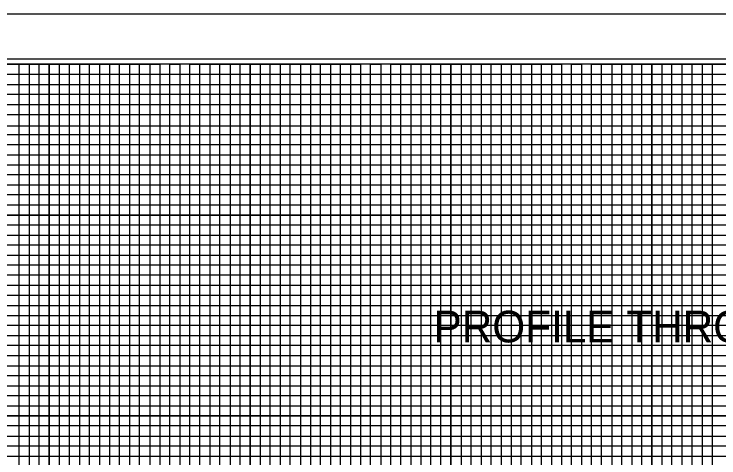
# Model space of a CAD drawing. Extents: x 2345490 to 2445302, y 465165 to 573888.
# Drawn here: x 2428830.7 to 2429181.6, y 545034.6 to 545255.5 of the extents above; entities that cross this region are included whole.
import ezdxf

# ---------------------------------------------------------------- set-up
doc = ezdxf.new("R2010")
doc.units = 0
for name, color, linetype in [('Prop Strc Sect_ Grid - Tx + ticks', 7, 'Continuous'), ('Sheet Cutting Line CELL', 7, 'Continuous'), ('Sheet DOT Grid CELL', 7, 'Continuous'), ('Sheet Layout Profile Border', 7, 'Continuous'), ('Sheet Plot Border Inside CELL', 7, 'Continuous'), ('Sheet Plot Border Outside CELL', 7, 'Continuous'), ('Sheet Profile CELL', 7, 'Continuous'), ('Sheet Profile Grid Major CELL', 7, 'Continuous'), ('Sheet Profile Grid Middle CELL', 7, 'Continuous'), ('Sheet Profile Grid Minor CELL', 7, 'Continuous')]:
    doc.layers.add(name, color=color, linetype=linetype)

msp = doc.modelspace()

# ---------------------------------------------------------------- linework, layer by layer
at = {"layer": 'Sheet Cutting Line CELL'}
msp.add_line((2430165.24316, 545255.52975), (2428481.24316, 545255.52975), dxfattribs=at)
at = {"layer": 'Sheet DOT Grid CELL'}
for p, q in [((2428848.24316, 545230.52975), (2428848.24316, 544205.52975)), ((2428898.24316, 545230.52975), (2428898.24316, 544205.52975)), ((2428948.24316, 545230.52975), (2428948.24316, 544205.52975)), ((2428998.24316, 545230.52975), (2428998.24316, 544205.52975)), ((2429048.24316, 545230.52975), (2429048.24316, 544205.52975)), ((2429098.24316, 545230.52975), (2429098.24316, 544205.52975)), ((2429148.24316, 545230.52975), (2429148.24316, 544205.52975)), ((2428648.24316, 545205.52975), (2429948.19316, 545205.52975)), ((2428648.24316, 545155.52975), (2429948.19316, 545155.52975)), ((2428648.24316, 545105.52975), (2429948.19316, 545105.52975)), ((2428648.24316, 545055.52975), (2430148.24316, 545055.52975))]:
    msp.add_line(p, q, dxfattribs=at)
at = {"layer": 'Sheet Layout Profile Border'}
msp.add_lwpolyline([(2428698.24316, 545230.52975), (2428698.24316, 544205.52975), (2430098.24316, 544205.52975), (2430098.24316, 545092.97975), (2429948.19316, 545092.97975), (2429948.19316, 545230.52975)], close=True, dxfattribs=at)
at = {"layer": 'Sheet Plot Border Inside CELL'}
msp.add_lwpolyline([(2430160.74316, 545233.07975), (2428494.24316, 545233.07975), (2428494.24316, 544177.97975), (2430160.74316, 544177.97975)], close=True, dxfattribs=at)
at = {"layer": 'Sheet Plot Border Outside CELL'}
msp.add_lwpolyline([(2430165.24316, 545255.52975), (2428481.24316, 545255.52975), (2428481.24316, 544155.52975), (2430165.24316, 544155.52975)], close=True, dxfattribs=at)
at = {"layer": 'Sheet Profile CELL'}
msp.add_lwpolyline([(2430148.24316, 545230.52975), (2428648.24316, 545230.52975), (2428648.24316, 544180.52975), (2430148.24316, 544180.52975)], close=True, dxfattribs=at)
at = {"layer": 'Sheet Profile Grid Major CELL'}
for points in [[(2428648.24316, 545230.52975), (2428698.24316, 545230.52975), (2428698.24316, 544205.52975), (2428748.24316, 544205.52975), (2428748.24316, 545230.52975), (2428798.24316, 545230.52975), (2428798.24316, 544205.52975), (2428848.24316, 544205.52975), (2428848.24316, 545230.52975), (2428898.24316, 545230.52975), (2428898.24316, 544205.52975), (2428948.24316, 544205.52975), (2428948.24316, 545230.52975), (2428998.24316, 545230.52975), (2428998.24316, 544205.52975), (2429048.24316, 544205.52975), (2429048.24316, 545230.52975), (2429098.24316, 545230.52975), (2429098.24316, 544205.52975), (2429148.24316, 544205.52975), (2429148.24316, 545230.52975), (2429198.24316, 545230.52975)], [(2429948.19316, 545155.52975), (2428648.34316, 545155.52975), (2428648.34316, 545205.47975), (2429948.19316, 545205.47975)], [(2430148.24316, 545055.52975), (2428648.24316, 545055.52975), (2428648.24316, 545105.52975), (2429948.19316, 545105.52975)]]:
    msp.add_lwpolyline(points, dxfattribs=at)
at = {"layer": 'Sheet Profile Grid Middle CELL'}
for points in [[(2428723.24316, 544205.52975), (2428723.24316, 545230.52975), (2428773.24316, 545230.52975), (2428773.24316, 544205.52975), (2428823.24316, 544205.52975), (2428823.24316, 545230.52975), (2428873.24316, 545230.52975), (2428873.24316, 544205.52975), (2428923.24316, 544205.52975), (2428923.24316, 545230.52975), (2428973.24316, 545230.52975), (2428973.24316, 544205.52975), (2429023.24316, 544205.52975), (2429023.24316, 545230.52975), (2429073.24316, 545230.52975), (2429073.24316, 544205.52975), (2429123.24316, 544205.52975), (2429123.24316, 545230.52975), (2429173.24316, 545230.52975), (2429173.24316, 544205.52975), (2429223.24316, 544205.52975)], [(2428648.24316, 545180.52975), (2429948.19316, 545180.52975)], [(2429948.19316, 545130.52975), (2428648.24316, 545130.52975), (2428648.24316, 545080.47975), (2430148.24316, 545080.47975)]]:
    msp.add_lwpolyline(points, dxfattribs=at)
at = {"layer": 'Sheet Profile Grid Minor CELL'}
for p, q in [((2430098.24316, 545050.52975), (2428698.24316, 545050.52975)), ((2428698.24316, 545045.52975), (2430098.24316, 545045.52975))]:
    msp.add_line(p, q, dxfattribs=at)
for points in [[(2428833.24316, 544205.52975), (2428833.24316, 545230.52975), (2428838.24316, 545230.52975), (2428838.24316, 544205.52975)], [(2428843.24316, 544205.52975), (2428843.24316, 545230.52975), (2428853.24316, 545230.52975), (2428853.24316, 544205.52975)], [(2428858.24316, 544205.52975), (2428858.24316, 545230.52975), (2428863.24316, 545230.52975), (2428863.24316, 544205.52975)], [(2428868.24316, 544205.52975), (2428868.24316, 545230.52975), (2428878.24316, 545230.52975), (2428878.24316, 544205.52975)], [(2428883.24316, 544205.52975), (2428883.24316, 545230.52975), (2428888.24316, 545230.52975), (2428888.24316, 544205.52975)], [(2428893.24316, 544205.52975), (2428893.24316, 545230.52975), (2428903.24316, 545230.52975), (2428903.24316, 544205.52975)], [(2428908.24316, 544205.52975), (2428908.24316, 545230.52975), (2428908.24316, 545230.52975), (2428913.24316, 545230.52975), (2428913.24316, 544205.52975)], [(2428918.24316, 544205.52975), (2428918.24316, 545230.52975), (2428928.24316, 545230.52975), (2428928.24316, 544205.52975)], [(2428933.24316, 544205.52975), (2428933.24316, 545230.52975), (2428938.24316, 545230.52975), (2428938.24316, 544205.52975)], [(2428943.24316, 544205.52975), (2428943.24316, 545230.52975), (2428953.24316, 545230.52975), (2428953.24316, 544205.52975)], [(2428958.24316, 544205.52975), (2428958.24316, 545230.52975), (2428963.24316, 545230.52975), (2428963.24316, 544205.52975)], [(2428968.24316, 544205.52975), (2428968.24316, 545230.52975), (2428978.24316, 545230.52975), (2428978.24316, 544205.52975)], [(2428983.24316, 544205.52975), (2428983.24316, 545230.52975), (2428988.24316, 545230.52975), (2428988.24316, 544205.52975)], [(2428993.24316, 544205.52975), (2428993.24316, 545230.52975), (2429003.24316, 545230.52975), (2429003.24316, 544205.52975)], [(2429008.24316, 544205.52975), (2429008.24316, 545230.52975), (2429013.24316, 545230.52975), (2429013.24316, 544205.52975)], [(2429018.24316, 544205.52975), (2429018.24316, 545230.52975), (2429028.24316, 545230.52975), (2429028.24316, 544205.52975)], [(2429033.24316, 545230.52975), (2429033.24316, 544205.52975), (2429038.24316, 544205.52975), (2429038.24316, 545230.52975)], [(2429033.24316, 545229.92975), (2429033.24316, 544205.52975), (2429038.24316, 544205.52975), (2429038.24316, 545229.92975)], [(2429043.24316, 544205.52975), (2429043.24316, 545230.52975), (2429053.24316, 545230.52975), (2429053.24316, 544205.52975)], [(2429058.24316, 544205.52975), (2429058.24316, 545230.52975), (2429063.24316, 545230.52975), (2429063.24316, 544205.52975)], [(2429068.24316, 544205.52975), (2429068.24316, 545230.52975), (2429078.24316, 545230.52975), (2429078.24316, 544205.52975)], [(2429083.24316, 544205.52975), (2429083.24316, 545230.52975), (2429088.24316, 545230.52975), (2429088.24316, 544205.52975)], [(2429093.24316, 544205.52975), (2429093.24316, 545230.52975), (2429103.24316, 545230.52975), (2429103.24316, 544205.52975)], [(2429108.24316, 544205.52975), (2429108.24316, 545230.52975), (2429113.24316, 545230.52975), (2429113.24316, 544205.52975)], [(2429118.24316, 544205.52975), (2429118.24316, 545230.52975), (2429128.24316, 545230.52975), (2429128.24316, 544205.52975)], [(2429133.24316, 544205.52975), (2429133.24316, 545230.52975), (2429138.24316, 545230.52975), (2429138.24316, 544205.52975)], [(2429143.24316, 544205.52975), (2429143.24316, 545230.52975), (2429153.24316, 545230.52975), (2429153.24316, 544205.52975)], [(2429158.24316, 544205.52975), (2429158.24316, 545230.52975), (2429163.24316, 545230.52975), (2429163.24316, 544205.52975)], [(2429168.24316, 544205.52975), (2429168.24316, 545230.52975), (2429178.24316, 545230.52975), (2429178.24316, 544205.52975)], [(2429948.19316, 545225.52975), (2428698.24316, 545225.52975), (2428698.24316, 545220.52975), (2429948.19316, 545220.52975)], [(2429948.19316, 545215.52975), (2428698.24316, 545215.52975), (2428698.24316, 545210.52975), (2429948.19316, 545210.52975)], [(2429948.19316, 545199.77975), (2428699.24316, 545199.77975), (2428699.24316, 545195.52975), (2429948.19316, 545195.52975)], [(2429948.19316, 545190.52975), (2428698.24316, 545190.52975), (2428698.24316, 545185.52975), (2429948.19316, 545185.52975)], [(2429948.19316, 545175.52975), (2428698.24316, 545175.52975), (2428698.24316, 545170.52975), (2429948.19316, 545170.52975)], [(2429948.19316, 545165.52975), (2428698.24316, 545165.52975), (2428698.24316, 545160.52975), (2429948.19316, 545160.52975)], [(2429948.19316, 545150.52975), (2428698.24316, 545150.52975), (2428698.24316, 545145.52975), (2429948.19316, 545145.52975)], [(2429948.19316, 545140.52975), (2428698.24316, 545140.52975), (2428698.24316, 545135.52975), (2429948.19316, 545135.52975)], [(2429948.19316, 545125.52975), (2428698.24316, 545125.52975), (2428698.24316, 545120.52975), (2429948.19316, 545120.52975)], [(2429948.19316, 545115.52975), (2428698.24316, 545115.52975), (2428698.24316, 545110.52975), (2429948.19316, 545110.52975)], [(2429948.19316, 545100.52975), (2428698.24316, 545100.52975), (2428698.24316, 545095.52975), (2429948.19316, 545095.52975)], [(2430098.24316, 545090.52975), (2428698.24316, 545090.52975), (2428698.24316, 545090.52975), (2428698.24316, 545070.52975), (2430098.24316, 545070.52975)], [(2428698.24316, 545085.52975), (2430098.24316, 545085.52975)], [(2430098.24316, 545075.52975), (2428698.24316, 545075.52975)], [(2430098.24316, 545065.52975), (2428698.24316, 545065.52975), (2428698.24316, 545060.52975), (2430098.24316, 545060.52975)], [(2430098.24316, 545040.52975), (2428698.24316, 545040.52975), (2428698.24316, 545035.52975), (2430098.24316, 545035.52975)]]:
    msp.add_lwpolyline(points, dxfattribs=at)

# ---------------------------------------------------------------- texts
at = {"layer": 'Prop Strc Sect_ Grid - Tx + ticks'}
msp.add_text('PROFILE THROUGH BORINGS PROJECTED ALONG -Y1RPCA-', height=15.75, dxfattribs=at).set_placement((2429039.54478, 545092.12255))

doc.saveas('drawing.dxf')
